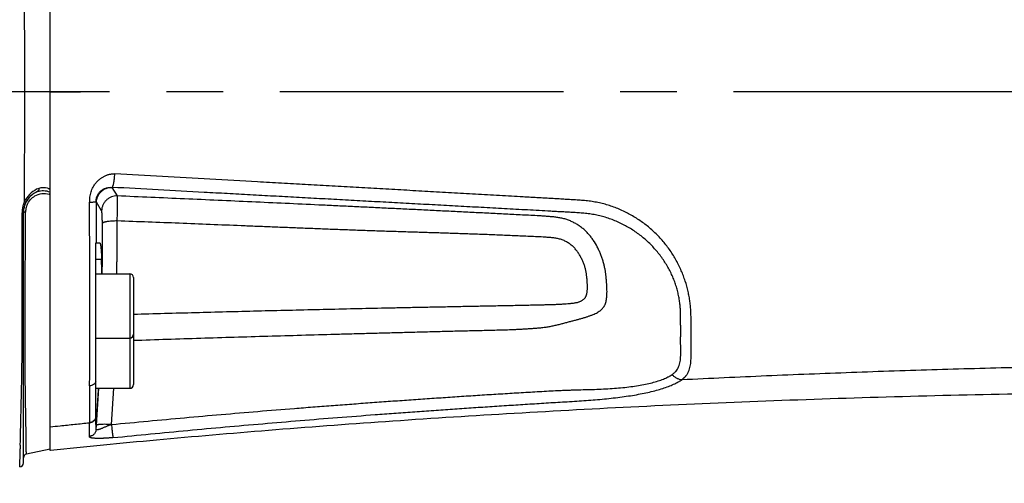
# Model space of a CAD drawing. Header units: millimetres. Extents: x 5828 to 6704, y 123 to 421.
# Tile 276 of 288: x 6539.69 to 6546.2, y 364.27 to 367.33. Entities that reach past the tile are written whole.
import ezdxf

# ---------------------------------------------------------------- set-up
doc = ezdxf.new("R2010")
doc.units = ezdxf.units.MM
doc.linetypes.add('CENTER', pattern=[0.6, 0.375, -0.075, 0.075, -0.075])
for name, color, linetype in [('中心线', 7, 'Continuous'), ('外形图', 7, 'Continuous'), ('尺寸标注', 7, 'Continuous'), ('运动范围', 7, 'Continuous')]:
    doc.layers.add(name, color=color, linetype=linetype)
doc.styles.add('微软雅黑', font='msyh.ttc', dxfattribs={"height": 1.5})
doc.dimstyles.new('尺寸标注_1_20比例', dxfattribs={"dimtxt": 1.5, "dimasz": 1.25, "dimexe": 0.5, "dimexo": 0.4, "dimgap": 0.5, "dimtad": 1, "dimdec": 1, "dimlfac": 20, "dimdsep": 46, "dimtxsty": '微软雅黑', "dimcen": 0.09, "dimadec": 0, "dimazin": 0, "dimtp": 0.01, "dimtm": 0.01, "dimtfac": 1, "dimtdec": 1, "dimtofl": 0, "dimtmove": 0, "dimatfit": 3, "dimfxl": 1, "dimtolj": 1, "dimarcsym": 0})

# ---------------------------------------------------------------- blocks, each defined once
blk = doc.blocks.new('*D1144')
at = {"layer": 'Defpoints', "color": 0}
for p in [(6557.7962, 395.6702), (6487.6476, 286.2413), (6537.9972, 286.2413)]:
    blk.add_point(p, dxfattribs=at)
at = {"layer": '尺寸标注', "color": 0, "lineweight": -2}
for p, q in [((6557.3962, 395.6702), (6487.1476, 395.6702)), ((6487.6476, 394.4202), (6487.6476, 287.4913)), ((6537.5972, 286.2413), (6487.1476, 286.2413))]:
    blk.add_line(p, q, dxfattribs=at)
at = {"layer": '尺寸标注', "color": 0}
for points in [[(6487.856, 394.4202), (6487.4393, 394.4202), (6487.6476, 395.6702)], [(6487.4393, 287.4913), (6487.856, 287.4913), (6487.6476, 286.2413)]]:
    blk.add_solid(points, dxfattribs=at)
at = {"layer": '尺寸标注', "color": 0, "insert": (6486.376, 340.9558), "char_height": 1.5, "attachment_point": 5, "rotation": 90, "style": '微软雅黑'}
blk.add_mtext('\\A1;\\A1;{\\fAlibaba PuHuiTi 3.0 55 Regular|b0|i0|c134|p18;2188.6}', dxfattribs=at)

msp = doc.modelspace()

# ---------------------------------------------------------------- linework, layer by layer
at = {"layer": '中心线', "linetype": 'CENTER', "ltscale": 5}
msp.add_line((6564.2883, 366.8553), (6521.5298, 366.8553), dxfattribs=at)
at = {"layer": '外形图', "linetype": 'ByBlock'}
for p, q in [((6539.8962, 364.4835), (6539.8962, 369.2277)), ((6539.8962, 366.8553), (6540.0962, 366.8553)), ((6540.3393, 366.1662), (6540.3054, 366.2231)), ((6540.2016, 366.1245), (6540.1991, 366.1287)), ((6540.1991, 366.1287), (6540.1991, 365.8553)), ((6540.2355, 366.0677), (6540.2016, 366.1245)), ((6539.7187, 364.4005), (6539.7187, 366.0575)), ((6540.1962, 364.6543), (6540.1962, 365.8553)), ((6540.1962, 365.8553), (6540.2234, 365.8553)), ((6540.1962, 365.7473), (6540.2349, 365.7473)), ((6540.1962, 365.6518), (6540.4212, 365.6518)), ((6540.4212, 365.6518), (6540.4212, 364.8942)), ((6540.4462, 365.6268), (6540.4462, 364.9192)), ((6540.1962, 365.2268), (6540.4212, 365.2268)), ((6540.1962, 364.8942), (6540.4212, 364.8942)), ((6540.2008, 364.6488), (6540.2163, 364.8942)), ((6540.3007, 364.6546), (6540.3165, 364.8942)), ((6540.1545, 364.5761), (6540.155, 364.664)), ((6540.155, 364.6664), (6540.155, 364.664)), ((6540.1992, 364.6221), (6540.1992, 364.6686)), ((6540.1992, 364.6221), (6540.2008, 364.6488)), ((6539.7376, 364.4758), (6539.7371, 364.5308)), ((6539.6937, 364.3755), (6539.6962, 364.4741)), ((6539.6962, 364.4741), (6539.6967, 364.4941)), ((6539.8962, 364.4916), (6539.7387, 364.4592)), ((6539.8971, 364.483), (6539.8962, 364.4829))]:
    msp.add_line(p, q, dxfattribs=at)
for centre, radius, start, end in [((6070.4218, 366.8553), 469.305, 359.911385, 0.088595), ((6539.8817, 366.0563), 0.1718, 116.25272, 154.80093), ((6539.882, 366.0557), 0.1725, 111.17141, 116.25007), ((6539.8684, 366.0565), 0.1498, 139.72106, 157.23506), ((6539.8653, 366.0587), 0.1464, 111.14908, 154.78567), ((6539.8675, 366.057), 0.1488, 130.55839, 139.65006), ((6539.8674, 366.0571), 0.1486, 121.23762, 130.54317), ((6539.8675, 366.0569), 0.1489, 111.67101, 121.22165), ((6539.8564, 366.0574), 0.1257, 71.52656, 75.19882), ((6539.8525, 366.118), 0.0838, 58.59008, 62.65409), ((6539.8846, 366.0554), 0.1751, 171.53317, 180.01299), ((6539.8837, 366.0555), 0.1742, 163.13606, 171.51549), ((6539.8843, 366.0553), 0.1749, 154.67904, 163.12612), ((6539.8691, 366.0575), 0.1504, 176.41011, 179.99291), ((6539.868, 366.0566), 0.1493, 176.04881, 179.99164), ((6539.8694, 366.0575), 0.1507, 172.54641, 176.41636), ((6539.87, 366.0565), 0.1513, 173.01341, 176.05339), ((6539.8694, 366.0566), 0.1507, 165.59971, 173.02535), ((6539.8677, 366.0577), 0.149, 167.36654, 172.53894), ((6539.8675, 366.0577), 0.1488, 163.16688, 167.374), ((6539.8677, 366.0569), 0.149, 157.27497, 165.57067), ((6539.8673, 366.0578), 0.1486, 157.89403, 163.15548), ((6539.8663, 366.0582), 0.1475, 154.76571, 157.89881), ((6539.8575, 366.0587), 0.1253, 165.15529, 179.88056), ((6539.8568, 366.0588), 0.1246, 156.62647, 165.08862), ((6524.3994, 365.3494), 15.8405, 1.09358, 1.43936), ((6540.4212, 365.6268), 0.025, 0, 90), ((6540.4212, 365.2518), 0.025, 270, 0), ((6540.4212, 364.9192), 0.025, 270, 0), ((6549.7035, 364.2633), 10.0095, 178.53995, 178.67875), ((6539.7437, 364.4347), 0.025, 101.62055, 179.99241), ((6539.6937, 364.4005), 0.025, 270.0085, 0)]:
    msp.add_arc(centre, radius, start, end, dxfattribs=at)
for points, knots in [([(6540.1563, 366.123), (6540.1563, 366.1289), (6540.1565, 366.1406), (6540.1579, 366.1582), (6540.1608, 366.1756), (6540.1652, 366.1927), (6540.1713, 366.2093), (6540.179, 366.2253), (6540.1883, 366.2404), (6540.1991, 366.2544), (6540.2112, 366.2674), (6540.2224, 366.2771), (6540.2319, 366.2841), (6540.2392, 366.289), (6540.2468, 366.2935), (6540.2547, 366.2976), (6540.2627, 366.3013), (6540.2709, 366.3046), (6540.2793, 366.3073), (6540.2878, 366.3095), (6540.2965, 366.3111), (6540.3052, 366.3121), (6540.314, 366.3126), (6540.3198, 366.3126), (6540.3227, 366.3125)], [0, 0, 0, 0, 0.062247, 0.1246, 0.187043, 0.24955, 0.312138, 0.37479, 0.437478, 0.500178, 0.562868, 0.625526, 0.656847, 0.688153, 0.71944, 0.750713, 0.781977, 0.813227, 0.844444, 0.87561, 0.906727, 0.937813, 0.968909, 1, 1, 1, 1]), ([(6540.3054, 366.2231), (6540.3059, 366.2234), (6540.3068, 366.2244), (6540.308, 366.2263), (6540.3093, 366.229), (6540.3105, 366.2323), (6540.3118, 366.2363), (6540.3135, 366.2428), (6540.3156, 366.2523), (6540.3178, 366.2653), (6540.3198, 366.28), (6540.3215, 366.2959), (6540.3224, 366.3068), (6540.3227, 366.3125)], [0, 0, 0, 0, 0.018658, 0.043578, 0.0753, 0.113936, 0.159389, 0.211438, 0.334015, 0.478463, 0.640758, 0.816283, 1, 1, 1, 1]), ([(6544.0738, 364.9524), (6544.0744, 364.9529), (6544.0755, 364.9538), (6544.0771, 364.9552), (6544.0787, 364.9567), (6544.0803, 364.9581), (6544.0819, 364.9596), (6544.0841, 364.9615), (6544.087, 364.9639), (6544.0901, 364.967), (6544.0931, 364.9701), (6544.096, 364.9733), (6544.0988, 364.9766), (6544.1014, 364.98), (6544.1047, 364.9846), (6544.1086, 364.9906), (6544.1128, 364.9981), (6544.1178, 365.0087), (6544.123, 365.0227), (6544.1275, 365.0406), (6544.1306, 365.0597), (6544.1324, 365.0798), (6544.1332, 365.1011), (6544.1332, 365.1235), (6544.133, 365.1428), (6544.1328, 365.1588), (6544.1328, 365.1711), (6544.1327, 365.1838), (6544.1327, 365.2011), (6544.1328, 365.2188), (6544.1329, 365.2369), (6544.1329, 365.2555), (6544.1328, 365.2745), (6544.1327, 365.2938), (6544.1327, 365.3136), (6544.1326, 365.339), (6544.1326, 365.3647), (6544.1321, 365.3856), (6544.1314, 365.4016), (6544.1305, 365.4178), (6544.1287, 365.4397), (6544.1254, 365.4675), (6544.1201, 365.5011), (6544.1107, 365.5467), (6544.0981, 365.5925), (6544.0821, 365.638), (6544.0684, 365.6723), (6544.0528, 365.7064), (6544.0355, 365.74), (6544.0162, 365.773), (6543.9952, 365.8051), (6543.9724, 365.8363), (6543.9479, 365.8664), (6543.9219, 365.8953), (6543.8944, 365.9229), (6543.8655, 365.9492), (6543.8252, 365.9823), (6543.7824, 366.0125), (6543.7375, 366.0394), (6543.6912, 366.0642), (6543.6431, 366.0855), (6543.5934, 366.103), (6543.5555, 366.114), (6543.517, 366.1229), (6543.4845, 366.1287), (6543.4583, 366.1323), (6543.4321, 366.1353), (6543.4058, 366.1376), (6543.3794, 366.1394), (6543.3597, 366.1406), (6543.3399, 366.1417), (6543.3201, 366.1428), (6543.3003, 366.1439), (6543.274, 366.1454), (6543.241, 366.1473), (6543.2015, 366.1497), (6543.1619, 366.152), (6543.1224, 366.1543), (6543.0828, 366.1565), (6543.0433, 366.1586), (6542.9906, 366.1616), (6542.9247, 366.1653), (6542.8456, 366.1699), (6542.7666, 366.1744), (6542.6875, 366.1788), (6542.6085, 366.1833), (6542.5295, 366.1878), (6542.4505, 366.1923), (6542.3451, 366.1983), (6542.2135, 366.2057), (6542.0556, 366.2146), (6541.8977, 366.2235), (6541.7399, 366.2324), (6541.5821, 366.2413), (6541.4244, 366.2502), (6541.2143, 366.262), (6540.9518, 366.2769), (6540.6372, 366.2946), (6540.4275, 366.3065), (6540.3227, 366.3125)], [0, 0, 0, 0, 0.000478, 0.000933, 0.001379, 0.001832, 0.002299, 0.002775, 0.003736, 0.004676, 0.005599, 0.006517, 0.007433, 0.008347, 0.009259, 0.011083, 0.012916, 0.014766, 0.018544, 0.022466, 0.026571, 0.030886, 0.035425, 0.040196, 0.045198, 0.047785, 0.050429, 0.053127, 0.055881, 0.061548, 0.064459, 0.06742, 0.073491, 0.076599, 0.079754, 0.086204, 0.092833, 0.096211, 0.09963, 0.103089, 0.106587, 0.113699, 0.120959, 0.12836, 0.143545, 0.151321, 0.159209, 0.167199, 0.175278, 0.183428, 0.191632, 0.199876, 0.208148, 0.216443, 0.224756, 0.233086, 0.241432, 0.258161, 0.266547, 0.274944, 0.291761, 0.300185, 0.308616, 0.317055, 0.325499, 0.329724, 0.333949, 0.342402, 0.34663, 0.350857, 0.355085, 0.359312, 0.363539, 0.367767, 0.37622, 0.384674, 0.393127, 0.401579, 0.410032, 0.418484, 0.426936, 0.443837, 0.460737, 0.477634, 0.49453, 0.511424, 0.528315, 0.545205, 0.562092, 0.595859, 0.629615, 0.663361, 0.697095, 0.730816, 0.764524, 0.798217, 0.865555, 0.93282, 1, 1, 1, 1]), ([(6539.8197, 366.2166), (6539.8204, 366.2123), (6539.8239, 366.2046), (6539.8151, 366.1991), (6539.8128, 366.2004)], [0, 0, 0, 0, 0.620729, 1, 1, 1, 1]), ([(6540.1991, 366.1287), (6540.1991, 366.1322), (6540.1994, 366.1392), (6540.2016, 366.1531), (6540.2072, 366.1699), (6540.2182, 366.1877), (6540.2325, 366.2023), (6540.2491, 366.213), (6540.2671, 366.22), (6540.2861, 366.2235), (6540.2989, 366.2235), (6540.3054, 366.2231)], [0, 0, 0, 0, 0.065233, 0.131282, 0.26327, 0.393232, 0.519624, 0.641913, 0.760793, 0.878494, 1, 1, 1, 1]), ([(6540.2016, 366.1245), (6540.2017, 366.1311), (6540.2033, 366.1443), (6540.2094, 366.1633), (6540.2193, 366.1807), (6540.2324, 366.1959), (6540.2482, 366.2082), (6540.2661, 366.2171), (6540.2854, 366.2224), (6540.2988, 366.2233), (6540.3054, 366.2231)], [0, 0, 0, 0, 0.124606, 0.249397, 0.374365, 0.499472, 0.62466, 0.749857, 0.874992, 1, 1, 1, 1]), ([(6544.0067, 364.9846), (6544.0092, 364.9863), (6544.0142, 364.9898), (6544.0211, 364.9954), (6544.0275, 365.0014), (6544.0352, 365.0098), (6544.0435, 365.0215), (6544.0511, 365.0369), (6544.0568, 365.0536), (6544.0607, 365.0715), (6544.0631, 365.0905), (6544.0643, 365.1107), (6544.0646, 365.1319), (6544.0644, 365.1502), (6544.0642, 365.1653), (6544.064, 365.1812), (6544.0638, 365.2016), (6544.0639, 365.2224), (6544.064, 365.2395), (6544.0641, 365.2572), (6544.0641, 365.2753), (6544.064, 365.2936), (6544.064, 365.3077), (6544.0639, 365.322), (6544.0639, 365.3365), (6544.0639, 365.3512), (6544.0639, 365.3661), (6544.0637, 365.3812), (6544.0634, 365.3965), (6544.0628, 365.4119), (6544.0617, 365.4276), (6544.0603, 365.4434), (6544.0578, 365.4648), (6544.0536, 365.4918), (6544.0468, 365.5245), (6544.0382, 365.5575), (6544.0276, 365.5905), (6544.015, 365.6235), (6544.0004, 365.6563), (6543.978, 365.6997), (6543.9518, 365.7416), (6543.9222, 365.7816), (6543.8902, 365.8204), (6543.855, 365.8567), (6543.817, 365.8901), (6543.777, 365.9215), (6543.7345, 365.9497), (6543.6899, 365.9744), (6543.6441, 365.9969), (6543.5964, 366.0158), (6543.5475, 366.0306), (6543.5101, 366.0395), (6543.4786, 366.0452), (6543.4532, 366.0488), (6543.4278, 366.0517), (6543.4023, 366.0539), (6543.3768, 366.0556), (6543.3576, 366.0567), (6543.3385, 366.0578), (6543.3193, 366.0587), (6543.3002, 366.0597), (6543.2747, 366.0611), (6543.2428, 366.0628), (6543.1918, 366.0658), (6543.128, 366.0694), (6543.0515, 366.0734), (6542.975, 366.0775), (6542.8985, 366.0817), (6542.8221, 366.0859), (6542.7456, 366.0901), (6542.6691, 366.0942), (6542.5927, 366.0983), (6542.5162, 366.1025), (6542.4143, 366.1081), (6542.287, 366.115), (6542.1342, 366.1233), (6541.9814, 366.1316), (6541.8287, 366.14), (6541.6761, 366.1483), (6541.5235, 366.1566), (6541.371, 366.1649), (6541.2185, 366.1732), (6541.0661, 366.1816), (6540.8631, 366.1926), (6540.6095, 366.2065), (6540.4067, 366.2175), (6540.3054, 366.2231)], [0, 0, 0, 0, 0.002008, 0.003965, 0.005879, 0.007762, 0.011482, 0.015226, 0.019072, 0.023077, 0.02728, 0.031705, 0.036359, 0.04124, 0.043765, 0.046345, 0.05167, 0.057208, 0.060055, 0.062952, 0.068895, 0.071939, 0.07503, 0.078168, 0.081351, 0.084581, 0.087854, 0.091171, 0.09453, 0.097931, 0.101375, 0.104861, 0.108388, 0.115562, 0.122892, 0.130371, 0.137991, 0.145745, 0.153626, 0.161623, 0.177887, 0.186117, 0.194389, 0.211012, 0.219359, 0.227723, 0.244487, 0.252887, 0.261297, 0.278132, 0.28656, 0.294992, 0.303425, 0.307642, 0.311859, 0.320291, 0.324505, 0.328718, 0.332929, 0.337139, 0.341348, 0.345556, 0.353971, 0.362385, 0.379212, 0.396037, 0.412861, 0.429683, 0.446503, 0.463321, 0.480137, 0.496952, 0.513764, 0.530574, 0.564187, 0.597791, 0.631385, 0.664968, 0.698539, 0.732098, 0.765644, 0.799175, 0.832692, 0.866192, 0.933137, 1, 1, 1, 1]), ([(6540.3393, 366.1662), (6540.3327, 366.1664), (6540.3193, 366.1655), (6540.3, 366.1603), (6540.2821, 366.1514), (6540.2663, 366.1391), (6540.2532, 366.1239), (6540.2433, 366.1065), (6540.2371, 366.0876), (6540.2356, 366.0743), (6540.2355, 366.0677)], [0, 0, 0, 0, 0.125007, 0.25014, 0.375336, 0.500524, 0.625632, 0.7506, 0.875393, 1, 1, 1, 1]), ([(6540.3386, 366.001), (6540.3389, 366.0115), (6540.3393, 366.0318), (6540.3398, 366.0612), (6540.3402, 366.0882), (6540.3403, 366.1088), (6540.3404, 366.1235), (6540.3403, 366.133), (6540.3403, 366.1415), (6540.3402, 366.1488), (6540.34, 366.1549), (6540.3398, 366.1598), (6540.3396, 366.1631), (6540.3394, 366.165), (6540.3393, 366.1658), (6540.3393, 366.1662)], [0, 0, 0, 0, 0.190095, 0.369791, 0.534377, 0.679548, 0.743644, 0.801511, 0.85277, 0.897089, 0.93418, 0.963806, 0.985784, 0.993866, 1, 1, 1, 1]), ([(6540.4462, 365.2118), (6540.5943, 365.2168), (6540.8165, 365.224), (6541.1128, 365.2331), (6541.335, 365.2398), (6541.5572, 365.2461), (6541.7424, 365.2513), (6541.8906, 365.2554), (6542.0017, 365.2584), (6542.1128, 365.2614), (6542.224, 365.2642), (6542.3351, 365.2671), (6542.4277, 365.2695), (6542.5018, 365.2715), (6542.5573, 365.2729), (6542.6129, 365.2743), (6542.6685, 365.2756), (6542.724, 365.2768), (6542.7796, 365.2781), (6542.8352, 365.2796), (6542.8907, 365.281), (6542.937, 365.2826), (6542.974, 365.2841), (6543.0017, 365.2855), (6543.0294, 365.287), (6543.0571, 365.2887), (6543.0848, 365.2906), (6543.1124, 365.2926), (6543.14, 365.2951), (6543.1628, 365.2978), (6543.181, 365.3005), (6543.1946, 365.3027), (6543.2081, 365.3051), (6543.2214, 365.3079), (6543.2346, 365.3108), (6543.2476, 365.314), (6543.2605, 365.3172), (6543.2733, 365.3204), (6543.2859, 365.3237), (6543.2983, 365.327), (6543.3105, 365.3303), (6543.3226, 365.3334), (6543.3345, 365.3366), (6543.3462, 365.3396), (6543.3576, 365.3426), (6543.3726, 365.3466), (6543.3906, 365.3514), (6543.4116, 365.3573), (6543.4284, 365.3623), (6543.4412, 365.3663), (6543.4505, 365.3693), (6543.4594, 365.3724), (6543.4681, 365.3755), (6543.4764, 365.3786), (6543.4869, 365.3828), (6543.4993, 365.3882), (6543.513, 365.3953), (6543.5253, 365.403), (6543.5346, 365.4101), (6543.5413, 365.416), (6543.546, 365.4207), (6543.5503, 365.4255), (6543.5555, 365.4323), (6543.5601, 365.4396), (6543.5639, 365.4474), (6543.5664, 365.4536), (6543.5686, 365.4601), (6543.5712, 365.4694), (6543.5737, 365.4818), (6543.5756, 365.4979), (6543.5767, 365.5152), (6543.5771, 365.5338), (6543.5767, 365.5535), (6543.5758, 365.5706), (6543.5749, 365.5847), (6543.5742, 365.5957), (6543.5733, 365.6068), (6543.5724, 365.6181), (6543.5714, 365.6295), (6543.5702, 365.641), (6543.5687, 365.6527), (6543.567, 365.6644), (6543.565, 365.6762), (6543.5619, 365.6921), (6543.5574, 365.712), (6543.5508, 365.7358), (6543.5431, 365.7597), (6543.5342, 365.7833), (6543.5241, 365.8067), (6543.5091, 365.8373), (6543.4917, 365.8669), (6543.4716, 365.8947), (6543.4551, 365.9145), (6543.4372, 365.9331), (6543.4179, 365.9503), (6543.3974, 365.9661), (6543.3792, 365.978), (6543.3642, 365.9866), (6543.3526, 365.9927), (6543.3408, 365.9983), (6543.3288, 366.0034), (6543.3165, 366.008), (6543.2998, 366.0135), (6543.2783, 366.0191), (6543.2518, 366.0239), (6543.2247, 366.0273), (6543.1973, 366.0299), (6543.1697, 366.032), (6543.142, 366.0338), (6543.1051, 366.0359), (6543.0588, 366.0383), (6543.0034, 366.0409), (6542.9479, 366.0436), (6542.8924, 366.0465), (6542.837, 366.0495), (6542.7815, 366.0522), (6542.726, 366.055), (6542.6705, 366.0577), (6542.615, 366.0605), (6542.5411, 366.0642), (6542.4486, 366.0689), (6542.3376, 366.0743), (6542.2266, 366.0797), (6542.1157, 366.085), (6542.0047, 366.0904), (6541.8937, 366.0957), (6541.7827, 366.101), (6541.6346, 366.108), (6541.4496, 366.1166), (6541.2276, 366.1268), (6541.0055, 366.1369), (6540.7835, 366.1468), (6540.5614, 366.1566), (6540.4133, 366.163), (6540.3393, 366.1662)], [0, 0, 0, 0, 0.06534, 0.098011, 0.130682, 0.163353, 0.196024, 0.21236, 0.228697, 0.245033, 0.26137, 0.277706, 0.294042, 0.302211, 0.31038, 0.318548, 0.326717, 0.334885, 0.343054, 0.351222, 0.359391, 0.367557, 0.371639, 0.375718, 0.379795, 0.383869, 0.387942, 0.392014, 0.396082, 0.400143, 0.402169, 0.404188, 0.4062, 0.408202, 0.41019, 0.412163, 0.414117, 0.416052, 0.417963, 0.419849, 0.421709, 0.423543, 0.425349, 0.427126, 0.428873, 0.430589, 0.433925, 0.437124, 0.440175, 0.441643, 0.443071, 0.44446, 0.44581, 0.447119, 0.448386, 0.450801, 0.453065, 0.455193, 0.45721, 0.458187, 0.459147, 0.460096, 0.461039, 0.46293, 0.463892, 0.464873, 0.46588, 0.466917, 0.469104, 0.471469, 0.474026, 0.476765, 0.479668, 0.482721, 0.484301, 0.485912, 0.487552, 0.489217, 0.490904, 0.49261, 0.494333, 0.496075, 0.497833, 0.499608, 0.503198, 0.506837, 0.510517, 0.514231, 0.517973, 0.521732, 0.529277, 0.533057, 0.536839, 0.540628, 0.544426, 0.548236, 0.552055, 0.553968, 0.555884, 0.557803, 0.559722, 0.561646, 0.563581, 0.567484, 0.571441, 0.575458, 0.579511, 0.583581, 0.587656, 0.591735, 0.599896, 0.608059, 0.616222, 0.624384, 0.632546, 0.640709, 0.648872, 0.657035, 0.665198, 0.673361, 0.689688, 0.706017, 0.722346, 0.738675, 0.755006, 0.771336, 0.787668, 0.804, 0.836664, 0.86933, 0.901996, 0.934663, 0.967331, 1, 1, 1, 1]), ([(6539.7263, 366.1297), (6539.7283, 366.1282), (6539.7309, 366.1261), (6539.7334, 366.1222), (6539.7329, 366.1211)], [0, 0, 0, 0, 0.653296, 1, 1, 1, 1]), ([(6540.1991, 366.1287), (6540.199, 366.1285), (6540.1986, 366.1281), (6540.1978, 366.1276), (6540.1966, 366.1271), (6540.1951, 366.1266), (6540.1932, 366.1261), (6540.1901, 366.1255), (6540.1856, 366.1248), (6540.1793, 366.1241), (6540.1722, 366.1235), (6540.1644, 366.1232), (6540.159, 366.123), (6540.1563, 366.123)], [0, 0, 0, 0, 0.016177, 0.038445, 0.067704, 0.104202, 0.147908, 0.198635, 0.319932, 0.465004, 0.629872, 0.809904, 1, 1, 1, 1]), ([(6540.1563, 364.9105), (6540.1564, 364.9488), (6540.1565, 365.0307), (6540.1566, 365.1363), (6540.1566, 365.2282), (6540.1566, 365.3019), (6540.1566, 365.3783), (6540.1566, 365.4571), (6540.1565, 365.5378), (6540.1564, 365.62), (6540.1565, 365.7031), (6540.1564, 365.7867), (6540.1564, 365.8705), (6540.1563, 365.9826), (6540.1563, 366.0668), (6540.1563, 366.123)], [0, 0, 0, 0, 0.09477, 0.202784, 0.261174, 0.322084, 0.385178, 0.450209, 0.516954, 0.58496, 0.653628, 0.722568, 0.791681, 0.860971, 1, 1, 1, 1]), ([(6540.2403, 365.9851), (6540.2403, 365.9903), (6540.2402, 366.0005), (6540.24, 366.0152), (6540.2396, 366.0287), (6540.239, 366.0406), (6540.2384, 366.0494), (6540.2378, 366.0554), (6540.2374, 366.059), (6540.237, 366.0621), (6540.2365, 366.0646), (6540.2361, 366.0662), (6540.2358, 366.0672), (6540.2356, 366.0676), (6540.2355, 366.0677)], [0, 0, 0, 0, 0.189439, 0.368467, 0.532422, 0.677078, 0.798758, 0.850008, 0.894435, 0.931785, 0.961857, 0.984557, 0.993168, 1, 1, 1, 1]), ([(6539.6972, 364.5183), (6539.7016, 364.6885), (6539.7148, 365.2008), (6539.7096, 365.7132), (6539.7095, 366.0554)], [0, 0, 0, 0, 0.332279, 1, 1, 1, 1]), ([(6539.7095, 366.0554), (6539.7117, 366.0556), (6539.714, 366.0562), (6539.7187, 366.0566), (6539.7187, 366.0575)], [0, 0, 0, 0, 0.708484, 1, 1, 1, 1]), ([(6539.7205, 366.0576), (6539.7201, 366.0574), (6539.7195, 366.0573), (6539.7187, 366.0569), (6539.7187, 366.0566)], [0, 0, 0, 0, 0.681172, 1, 1, 1, 1]), ([(6539.7322, 366.059), (6539.7299, 366.0589), (6539.726, 366.0585), (6539.7221, 366.058), (6539.7205, 366.0576)], [0, 0, 0, 0, 0.587001, 1, 1, 1, 1]), ([(6539.7371, 364.5308), (6539.7351, 364.6619), (6539.7242, 365.1712), (6539.7315, 365.6807), (6539.7322, 366.059)], [0, 0, 0, 0, 0.257389, 1, 1, 1, 1]), ([(6540.3386, 366.001), (6540.3325, 366.001), (6540.3203, 366.0007), (6540.3027, 365.9999), (6540.2864, 365.9984), (6540.2739, 365.9968), (6540.2649, 365.9952), (6540.2591, 365.994), (6540.254, 365.9927), (6540.2497, 365.9913), (6540.2461, 365.9899), (6540.2437, 365.9886), (6540.2422, 365.9875), (6540.2411, 365.9865), (6540.2405, 365.9856), (6540.2403, 365.9851)], [0, 0, 0, 0, 0.182771, 0.358916, 0.522545, 0.668251, 0.732896, 0.791385, 0.843302, 0.888326, 0.926271, 0.957148, 0.970046, 0.981372, 1, 1, 1, 1]), ([(6540.3364, 365.6517), (6540.3364, 365.6583), (6540.3365, 365.6718), (6540.3367, 365.6922), (6540.3368, 365.7095), (6540.337, 365.7235), (6540.3372, 365.7378), (6540.3375, 365.7558), (6540.3379, 365.7777), (6540.3381, 365.7998), (6540.3383, 365.8295), (6540.3384, 365.8666), (6540.3385, 365.9113), (6540.3385, 365.9561), (6540.3386, 365.986), (6540.3386, 366.001)], [0, 0, 0, 0, 0.057186, 0.115639, 0.175249, 0.205485, 0.236013, 0.297887, 0.360661, 0.423981, 0.487602, 0.615306, 0.743336, 0.871575, 1, 1, 1, 1]), ([(6540.4462, 365.3843), (6540.5145, 365.3863), (6540.6511, 365.3902), (6540.856, 365.3959), (6541.0609, 365.4013), (6541.2659, 365.4065), (6541.4708, 365.4115), (6541.6757, 365.4164), (6541.8807, 365.421), (6542.0515, 365.4247), (6542.1881, 365.4276), (6542.2906, 365.4298), (6542.3931, 365.4319), (6542.4956, 365.4339), (6542.5981, 365.4359), (6542.7006, 365.4379), (6542.786, 365.4396), (6542.8543, 365.4409), (6542.9056, 365.4418), (6542.9568, 365.4428), (6543.0079, 365.4439), (6543.0591, 365.4451), (6543.1102, 365.4462), (6543.1527, 365.4471), (6543.1865, 365.448), (6543.2116, 365.4487), (6543.2363, 365.4495), (6543.2605, 365.4506), (6543.2841, 365.4518), (6543.307, 365.4532), (6543.3257, 365.4547), (6543.3403, 365.4562), (6543.3509, 365.4575), (6543.3613, 365.459), (6543.3713, 365.4607), (6543.3808, 365.4626), (6543.3897, 365.465), (6543.3977, 365.4679), (6543.4048, 365.4713), (6543.4112, 365.4749), (6543.4172, 365.4788), (6543.4227, 365.483), (6543.4277, 365.4876), (6543.432, 365.4927), (6543.4357, 365.4982), (6543.4387, 365.5041), (6543.4411, 365.5104), (6543.443, 365.5171), (6543.4445, 365.5241), (6543.4457, 365.5315), (6543.4465, 365.5393), (6543.4471, 365.5474), (6543.4475, 365.5558), (6543.4476, 365.5645), (6543.4475, 365.5734), (6543.4471, 365.5826), (6543.4466, 365.5921), (6543.4459, 365.6018), (6543.4451, 365.6117), (6543.4443, 365.6218), (6543.443, 365.6356), (6543.4409, 365.6532), (6543.4369, 365.6747), (6543.4312, 365.6963), (6543.4239, 365.718), (6543.415, 365.7395), (6543.4046, 365.7608), (6543.3926, 365.7816), (6543.379, 365.8016), (6543.3661, 365.8174), (6543.3547, 365.8291), (6543.3425, 365.8403), (6543.3259, 365.853), (6543.3079, 365.8638), (6543.2928, 365.8711), (6543.281, 365.8759), (6543.269, 365.88), (6543.2567, 365.8833), (6543.2442, 365.8859), (6543.2315, 365.8878), (6543.2188, 365.8893), (6543.2018, 365.891), (6543.1806, 365.8926), (6543.1465, 365.8948), (6543.1039, 365.8971), (6543.0527, 365.8993), (6543.0015, 365.9013), (6542.9503, 365.9034), (6542.8991, 365.9056), (6542.848, 365.9078), (6542.7968, 365.9099), (6542.7456, 365.9118), (6542.6944, 365.9136), (6542.6432, 365.9154), (6542.5749, 365.9178), (6542.4895, 365.9207), (6542.3871, 365.9239), (6542.2847, 365.9271), (6542.1822, 365.9302), (6542.0798, 365.9335), (6541.9774, 365.937), (6541.8749, 365.9407), (6541.7725, 365.9445), (6541.6701, 365.9485), (6541.5677, 365.9525), (6541.4653, 365.9566), (6541.3629, 365.9607), (6541.2604, 365.9648), (6541.1239, 365.9704), (6540.9532, 365.9773), (6540.7484, 365.9855), (6540.5435, 365.9934), (6540.4069, 365.9985), (6540.3386, 366.001)], [0, 0, 0, 0, 0.032064, 0.064128, 0.096193, 0.128259, 0.160325, 0.192392, 0.224459, 0.256528, 0.272562, 0.288596, 0.304631, 0.320665, 0.336701, 0.352736, 0.36877, 0.376788, 0.384805, 0.392818, 0.400824, 0.408822, 0.416817, 0.424801, 0.428776, 0.432715, 0.436585, 0.440368, 0.44406, 0.447662, 0.451163, 0.45287, 0.454542, 0.456176, 0.457769, 0.459307, 0.460754, 0.462075, 0.463281, 0.464431, 0.465546, 0.466629, 0.467686, 0.468723, 0.469747, 0.470776, 0.471827, 0.47291, 0.474035, 0.475207, 0.476427, 0.477696, 0.479011, 0.480372, 0.481775, 0.483219, 0.484701, 0.48622, 0.487772, 0.489356, 0.49097, 0.494281, 0.497694, 0.501197, 0.504778, 0.508425, 0.512126, 0.515873, 0.519661, 0.523489, 0.525417, 0.527356, 0.531257, 0.535189, 0.537166, 0.539148, 0.541137, 0.54313, 0.545126, 0.547126, 0.549126, 0.551128, 0.555132, 0.559138, 0.56715, 0.575162, 0.583176, 0.591189, 0.599202, 0.607215, 0.615229, 0.623243, 0.631257, 0.639271, 0.647285, 0.663314, 0.679344, 0.695375, 0.711406, 0.727438, 0.743469, 0.759501, 0.775533, 0.791565, 0.807598, 0.82363, 0.839663, 0.855696, 0.871729, 0.903796, 0.935863, 0.967931, 1, 1, 1, 1]), ([(6540.2401, 365.6517), (6540.2401, 365.6649), (6540.2401, 365.6916), (6540.2402, 365.7323), (6540.2403, 365.7738), (6540.2403, 365.8157), (6540.2403, 365.8579), (6540.2403, 365.9002), (6540.2403, 365.9426), (6540.2403, 365.9709), (6540.2403, 365.9851)], [0, 0, 0, 0, 0.11866, 0.240877, 0.365753, 0.491903, 0.61858, 0.745538, 0.872686, 1, 1, 1, 1]), ([(6540.2234, 365.8553), (6540.2235, 365.8553), (6540.2239, 365.8552), (6540.2244, 365.8548), (6540.2248, 365.8542), (6540.2253, 365.8534), (6540.2258, 365.8524), (6540.2262, 365.8511), (6540.2267, 365.8496), (6540.2273, 365.8473), (6540.228, 365.8437), (6540.2289, 365.8388), (6540.2297, 365.833), (6540.2304, 365.8264), (6540.2312, 365.819), (6540.2319, 365.8108), (6540.2325, 365.8019), (6540.2333, 365.7886), (6540.2342, 365.7703), (6540.2347, 365.7552), (6540.2349, 365.7473)], [0, 0, 0, 0, 0.004481, 0.009817, 0.016557, 0.024976, 0.035211, 0.047332, 0.061376, 0.077361, 0.115167, 0.160723, 0.213924, 0.274612, 0.342596, 0.417645, 0.499502, 0.587881, 0.782926, 1, 1, 1, 1]), ([(6544.0729, 364.9524), (6544.2591, 364.9615), (6544.6328, 364.9786), (6545.1949, 365.0009), (6545.7595, 365.0197), (6546.3249, 365.035), (6546.8896, 365.0466), (6547.4517, 365.0544), (6548.0097, 365.0582), (6548.5619, 365.058), (6549.1064, 365.0535), (6549.6416, 365.0447), (6550.1659, 365.0314), (6550.6776, 365.0135), (6551.1752, 364.9908), (6551.657, 364.9632), (6552.1212, 364.9307), (6552.4245, 364.905), (6552.5729, 364.8911)], [0, 0, 0, 0, 0.065724, 0.131923, 0.1984, 0.264962, 0.331418, 0.397576, 0.46324, 0.528212, 0.592293, 0.655288, 0.717004, 0.777257, 0.83587, 0.892662, 0.947443, 1, 1, 1, 1]), ([(6540.3007, 364.6546), (6540.3812, 364.6625), (6540.5424, 364.678), (6540.7843, 364.7002), (6541.0263, 364.7215), (6541.2683, 364.7419), (6541.47, 364.7583), (6541.6315, 364.7709), (6541.7526, 364.7802), (6541.8737, 364.7893), (6541.9948, 364.7983), (6542.1159, 364.8071), (6542.237, 364.8158), (6542.3582, 364.8241), (6542.4592, 364.8309), (6542.54, 364.8363), (6542.6005, 364.8404), (6542.6611, 364.8444), (6542.7217, 364.8484), (6542.7823, 364.8523), (6542.8429, 364.856), (6542.9035, 364.8597), (6542.9642, 364.8634), (6543.0248, 364.867), (6543.0854, 364.8705), (6543.146, 364.874), (6543.2066, 364.8773), (6543.2572, 364.8799), (6543.2976, 364.8817), (6543.328, 364.8828), (6543.3583, 364.8838), (6543.3987, 364.8849), (6543.449, 364.8861), (6543.5089, 364.8878), (6543.5677, 364.8903), (6543.625, 364.8939), (6543.6803, 364.8989), (6543.7333, 364.9051), (6543.7835, 364.9124), (6543.8305, 364.9209), (6543.874, 364.9307), (6543.9134, 364.9418), (6543.9434, 364.9525), (6543.9652, 364.9619), (6543.9777, 364.9679), (6543.9872, 364.9729), (6543.9961, 364.9779), (6544.0026, 364.9819), (6544.0067, 364.9846)], [0, 0, 0, 0, 0.065132, 0.130265, 0.195398, 0.26053, 0.325663, 0.358229, 0.390796, 0.423362, 0.455929, 0.488495, 0.521062, 0.553628, 0.586195, 0.602479, 0.618762, 0.635045, 0.651328, 0.667611, 0.683895, 0.700179, 0.716463, 0.732746, 0.749026, 0.765307, 0.78159, 0.797875, 0.806017, 0.814159, 0.822301, 0.830438, 0.846674, 0.862775, 0.87861, 0.894043, 0.908964, 0.923287, 0.936925, 0.949779, 0.961744, 0.972735, 0.982722, 0.987356, 0.99177, 0.993899, 0.99598, 1, 1, 1, 1]), ([(6544.0067, 364.9846), (6544.0112, 364.98), (6544.0209, 364.9715), (6544.0346, 364.9632), (6544.0462, 364.9582), (6544.0579, 364.9544), (6544.067, 364.9529), (6544.0731, 364.9525)], [0, 0, 0, 0, 0.257089, 0.510259, 0.635024, 0.758318, 1, 1, 1, 1]), ([(6540.1563, 364.9105), (6540.1562, 364.8826), (6540.156, 364.8317), (6540.1558, 364.7629), (6540.1554, 364.7094), (6540.1551, 364.6789), (6540.155, 364.6664)], [0, 0, 0, 0, 0.342334, 0.625458, 0.845914, 1, 1, 1, 1]), ([(6540.1962, 364.9362), (6540.1954, 364.9345), (6540.1936, 364.9312), (6540.1888, 364.925), (6540.1809, 364.9184), (6540.1693, 364.9129), (6540.1607, 364.911), (6540.1563, 364.9105)], [0, 0, 0, 0, 0.112426, 0.228376, 0.471698, 0.73035, 1, 1, 1, 1]), ([(6540.2136, 364.8942), (6540.213, 364.8848), (6540.2118, 364.866), (6540.2102, 364.8425), (6540.2091, 364.8236), (6540.208, 364.8048), (6540.2066, 364.7813), (6540.205, 364.7578), (6540.2035, 364.739), (6540.2019, 364.7202), (6540.1998, 364.6968), (6540.1983, 364.678), (6540.1977, 364.6686)], [0, 0, 0, 0, 0.124998, 0.249996, 0.312497, 0.375, 0.500004, 0.624999, 0.687497, 0.749999, 0.875006, 1, 1, 1, 1]), ([(6540.3106, 364.568), (6540.4754, 364.5847), (6540.8053, 364.6168), (6541.2179, 364.6536), (6541.5481, 364.6814), (6541.7958, 364.7013), (6542.0023, 364.7172), (6542.1675, 364.7295), (6542.2915, 364.7386), (6542.4154, 364.7474), (6542.5394, 364.756), (6542.6427, 364.763), (6542.7254, 364.7686), (6542.7874, 364.7727), (6542.8494, 364.7768), (6542.9114, 364.7807), (6542.9734, 364.7846), (6543.0354, 364.7886), (6543.0974, 364.7926), (6543.1594, 364.7965), (6543.2214, 364.8003), (6543.2835, 364.8039), (6543.3455, 364.8075), (6543.4074, 364.8114), (6543.4689, 364.8158), (6543.5492, 364.8225), (6543.6277, 364.8309), (6543.7038, 364.8412), (6543.7577, 364.8496), (6543.8091, 364.859), (6543.8576, 364.8692), (6543.9029, 364.8804), (6543.9446, 364.8925), (6543.9825, 364.9057), (6544.0114, 364.9179), (6544.0325, 364.9281), (6544.0447, 364.9346), (6544.054, 364.9399), (6544.0627, 364.9453), (6544.0689, 364.9495), (6544.0729, 364.9524)], [0, 0, 0, 0, 0.131047, 0.262095, 0.327619, 0.393143, 0.458668, 0.491429, 0.524191, 0.556954, 0.589717, 0.622479, 0.63886, 0.655241, 0.671622, 0.688005, 0.704386, 0.720766, 0.737144, 0.753522, 0.769903, 0.786286, 0.802668, 0.819035, 0.835335, 0.851471, 0.882784, 0.897757, 0.912174, 0.925966, 0.939062, 0.95138, 0.962845, 0.973409, 0.983083, 0.987608, 0.991935, 0.994026, 0.996067, 1, 1, 1, 1]), ([(6552.5807, 364.626), (6552.4688, 364.6395), (6552.2414, 364.6652), (6551.8946, 364.6996), (6551.5374, 364.7306), (6551.1706, 364.7582), (6550.7949, 364.7826), (6550.4111, 364.8038), (6550.0197, 364.8218), (6549.6216, 364.8368), (6549.2173, 364.8489), (6548.6682, 364.8611), (6547.9719, 364.8692), (6547.128, 364.8684), (6546.2772, 364.8575), (6545.4251, 364.8373), (6544.5776, 364.8084), (6543.7405, 364.7713), (6542.9195, 364.7267), (6542.1203, 364.6753), (6541.3487, 364.6176), (6540.6105, 364.5543), (6540.1305, 364.5074), (6539.8971, 364.483)], [0, 0, 0, 0, 0.026601, 0.054051, 0.082289, 0.111258, 0.140905, 0.171178, 0.202029, 0.233406, 0.265257, 0.297526, 0.363099, 0.429672, 0.496795, 0.564022, 0.630916, 0.697023, 0.761882, 0.825054, 0.886115, 0.944594, 1, 1, 1, 1]), ([(6540.1962, 364.6982), (6540.1946, 364.6939), (6540.1902, 364.6859), (6540.1806, 364.676), (6540.1686, 364.6692), (6540.1596, 364.6669), (6540.155, 364.6664)], [0, 0, 0, 0, 0.247899, 0.497258, 0.748097, 1, 1, 1, 1]), ([(6539.8962, 364.6394), (6539.9178, 364.6417), (6539.9717, 364.6474), (6540.0579, 364.6565), (6540.1227, 364.6631), (6540.155, 364.6664)], [0, 0, 0, 0, 0.249965, 0.624971, 1, 1, 1, 1]), ([(6540.1962, 364.6959), (6540.1946, 364.6916), (6540.1902, 364.6835), (6540.1806, 364.6737), (6540.1685, 364.6668), (6540.1596, 364.6646), (6540.155, 364.664)], [0, 0, 0, 0, 0.247993, 0.497379, 0.748181, 1, 1, 1, 1]), ([(6540.3007, 364.6546), (6540.299, 364.6542), (6540.2958, 364.6532), (6540.291, 364.6516), (6540.2862, 364.6499), (6540.2815, 364.648), (6540.2769, 364.6461), (6540.2708, 364.6435), (6540.2634, 364.6402), (6540.2547, 364.6364), (6540.2462, 364.6327), (6540.2382, 364.6294), (6540.2306, 364.6264), (6540.2237, 364.6239), (6540.2174, 364.6218), (6540.2127, 364.6204), (6540.2094, 364.6196), (6540.2072, 364.6191), (6540.2053, 364.6189), (6540.2036, 364.6187), (6540.2022, 364.6187), (6540.2011, 364.6189), (6540.2002, 364.6193), (6540.1995, 364.6201), (6540.1992, 364.621), (6540.1991, 364.6217), (6540.1992, 364.6221)], [0, 0, 0, 0, 0.045999, 0.092002, 0.137908, 0.183655, 0.229181, 0.27441, 0.363592, 0.450409, 0.533985, 0.613315, 0.687309, 0.754868, 0.81493, 0.866505, 0.888834, 0.908747, 0.92622, 0.941257, 0.953903, 0.964295, 0.972936, 0.980966, 0.989602, 1, 1, 1, 1]), ([(6540.3007, 364.6546), (6540.2943, 364.655), (6540.2817, 364.6556), (6540.2633, 364.6561), (6540.2488, 364.6561), (6540.2381, 364.6558), (6540.2309, 364.6555), (6540.2243, 364.655), (6540.2185, 364.6544), (6540.2134, 364.6538), (6540.2092, 364.653), (6540.2062, 364.6522), (6540.2042, 364.6515), (6540.2031, 364.651), (6540.2022, 364.6505), (6540.2015, 364.65), (6540.201, 364.6494), (6540.2009, 364.649), (6540.2008, 364.6488)], [0, 0, 0, 0, 0.190292, 0.373268, 0.542169, 0.619378, 0.690804, 0.755807, 0.813817, 0.864349, 0.907022, 0.941591, 0.955824, 0.968055, 0.978358, 0.986886, 0.993925, 1, 1, 1, 1]), ([(6540.3007, 364.6546), (6540.3012, 364.6492), (6540.3023, 364.6386), (6540.3039, 364.6233), (6540.3054, 364.6092), (6540.3068, 364.5968), (6540.3079, 364.5875), (6540.3087, 364.5812), (6540.3092, 364.5773), (6540.3096, 364.574), (6540.31, 364.5714), (6540.3103, 364.5695), (6540.3105, 364.5684), (6540.3106, 364.568)], [0, 0, 0, 0, 0.187183, 0.365277, 0.529336, 0.674803, 0.797638, 0.849476, 0.894432, 0.932196, 0.962505, 0.985156, 1, 1, 1, 1]), ([(6540.1992, 364.6221), (6540.199, 364.6192), (6540.1981, 364.6135), (6540.1952, 364.6053), (6540.191, 364.5976), (6540.1855, 364.5908), (6540.1789, 364.5851), (6540.1713, 364.5806), (6540.1631, 364.5775), (6540.1574, 364.5764), (6540.1545, 364.5761)], [0, 0, 0, 0, 0.124373, 0.248864, 0.373537, 0.498429, 0.62355, 0.748884, 0.874386, 1, 1, 1, 1]), ([(6540.3106, 364.5681), (6540.3077, 364.5678), (6540.3035, 364.5674), (6540.2978, 364.5669), (6540.2921, 364.5664), (6540.2851, 364.5657), (6540.2768, 364.565), (6540.2686, 364.5644), (6540.2605, 364.564), (6540.2527, 364.5637), (6540.2426, 364.5633), (6540.2306, 364.5629), (6540.2132, 364.5626), (6540.1974, 364.5629), (6540.1834, 364.5639), (6540.1749, 364.5648), (6540.1688, 364.5658), (6540.1647, 364.5668), (6540.1622, 364.5676), (6540.1601, 364.5685), (6540.1584, 364.5695), (6540.157, 364.5705), (6540.1559, 364.5715), (6540.1551, 364.5725), (6540.1547, 364.5737), (6540.1545, 364.5749), (6540.1545, 364.5757), (6540.1545, 364.5761)], [0, 0, 0, 0, 0.053206, 0.079754, 0.106237, 0.15889, 0.210884, 0.261923, 0.311804, 0.36051, 0.408041, 0.499074, 0.583814, 0.731328, 0.792867, 0.845642, 0.889344, 0.907805, 0.924063, 0.938227, 0.950457, 0.960938, 0.969918, 0.977803, 0.985173, 0.99252, 1, 1, 1, 1]), ([(6539.7387, 364.4592), (6539.7372, 364.4589), (6539.739, 364.4686), (6539.7376, 364.4718), (6539.7376, 364.4758)], [0, 0, 0, 0, 0.276228, 1, 1, 1, 1])]:
    msp.add_open_spline(points, degree=3, knots=knots, dxfattribs=at)
for points in [[(6539.8125, 366.1952), (6539.8369, 366.2048), (6539.8678, 366.2045), (6539.891, 366.1925)], [(6539.8197, 366.2166), (6539.8306, 366.2208), (6539.8424, 366.2231), (6539.8541, 366.2229)], [(6539.8541, 366.2229), (6539.8688, 366.2227), (6539.884, 366.218), (6539.8962, 366.2098)], [(6539.7424, 366.1082), (6539.7528, 366.1322), (6539.7719, 366.1537), (6539.7946, 366.1667)], [(6539.7946, 366.1667), (6539.822, 366.1823), (6539.858, 366.187), (6539.8885, 366.1789)]]:
    msp.add_open_spline(points, degree=3, dxfattribs=at)
at = {"layer": '运动范围'}
msp.add_arc((6557.7962, 336.8553), 58.815, 350, 225, dxfattribs=at)

# ---------------------------------------------------------------- dimensions: what is measured, and where the dimension line sits
at = {"layer": '尺寸标注'}
dim = msp.add_linear_dim(base=(6487.6476, 286.2413), p1=(6557.7962, 395.6702), p2=(6537.9972, 286.2413), angle=90, text='\\A1;{\\fAlibaba PuHuiTi 3.0 55 Regular|b0|i0|c134|p18;2188.6}', dimstyle='尺寸标注_1_20比例', dxfattribs=at)
dim.commit()
dim.dimension.update_dxf_attribs({"geometry": '*D1144', "text_midpoint": (6487.6476, 340.9558), "dimtype": 160})

doc.saveas('drawing.dxf')
